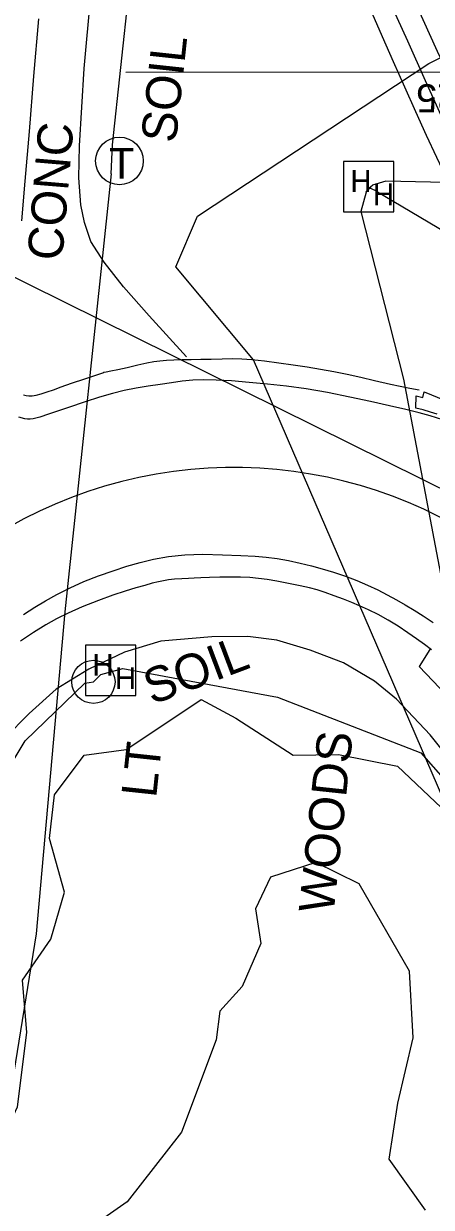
# Model space of a CAD drawing. Extents: x 2100323 to 2109811, y 740376 to 749755.
# Drawn here: x 2105977.8 to 2106024.3, y 742101.2 to 742236.3 of the extents above; entities that cross this region are included whole.
import ezdxf

# ---------------------------------------------------------------- set-up
doc = ezdxf.new("R2010")
doc.units = 0
for name, color, linetype in [('Exist Horizontal Alignment', 7, 'Continuous'), ('Exist Property Tie Line', 7, 'Continuous'), ('Exist Right of Way Line', 7, 'Continuous'), ('Exist Right of Way Monument Text', 7, 'Continuous'), ('Exist Roads Curbs', 7, 'Continuous'), ('Exist Roads Curbs Text', 7, 'Continuous'), ('Exist Roads EOP', 7, 'Continuous'), ('Exist Roads EOP Other', 7, 'Continuous'), ('Exist Structure Minor Pipes RCP 42 Inch', 7, 'Continuous'), ('Exist Utilities Gas UG Line SUE LOS B', 7, 'Continuous'), ('Exist Utilities Other Pole CELL', 7, 'Continuous'), ('Exist Utilities Other Pole Located Topo Text', 7, 'Continuous'), ('Exist Utilities Power Hand Hole CELL', 7, 'Continuous'), ('Exist Utilities Power UG Cable SUE LOS B', 7, 'Continuous'), ('Exist Utilities Telephone Manhole CELL', 7, 'Continuous'), ('Exist Utilities Telephone UG Conduit SUE LOS B', 7, 'Continuous'), ('Exist Vegetation Woods Line', 7, 'Continuous'), ('Exist Vegetation Woods Line Text', 7, 'Continuous')]:
    doc.layers.add(name, color=color, linetype=linetype)

msp = doc.modelspace()

# ---------------------------------------------------------------- linework, layer by layer
at = {"layer": 'Exist Horizontal Alignment'}
for centre, radius, start, end in [((2106349.3, 742384.99), 358.1, 173.8864, 214.6866), ((2106001.73, 742133.9), 51.75, 34.6866, 173.8864)]:
    msp.add_arc(centre, radius, start, end, dxfattribs=at)
at = {"layer": 'Exist Property Tie Line'}
msp.add_line((2105989.43, 742230.81), (2106052.4, 742230.84), dxfattribs=at)
at = {"layer": 'Exist Right of Way Line'}
msp.add_arc((2106349.3, 742384.99), 336.15, 172.3045, 214.6866, dxfattribs=at)
at = {"layer": 'Exist Roads Curbs'}
for points in [[(2105979.46, 742236.89), (2105978.91, 742230.33), (2105978.39, 742224), (2105977.91, 742218.36), (2105977.53, 742213.82)], [(2106035.25, 742200.62), (2106034.34, 742202.31), (2106033.43, 742204.06), (2106032.52, 742205.82), (2106031.69, 742207.42), (2106030.96, 742208.8), (2106030.21, 742210.23), (2106029.33, 742211.95), (2106028.35, 742213.9), (2106027.46, 742215.7), (2106026.69, 742217.27), (2106025.89, 742218.95), (2106024.9, 742221.06), (2106023.75, 742223.56), (2106022.53, 742226.25), (2106021.25, 742229.09), (2106019.96, 742231.99), (2106018.71, 742234.83), (2106017.52, 742237.54)], [(2105977.77, 742193.96), (2105978.05, 742193.89), (2105978.37, 742193.85), (2105978.74, 742193.85), (2105979.2, 742193.92), (2105979.78, 742194.06), (2105980.45, 742194.28), (2105981.2, 742194.54), (2105982.07, 742194.85), (2105983.25, 742195.27), (2105984.77, 742195.79), (2105986.13, 742196.25), (2105986.81, 742196.48), (2105986.92, 742196.52), (2105987.2, 742196.57), (2105987.74, 742196.68), (2105988.53, 742196.85), (2105989.57, 742197.09), (2105990.79, 742197.36), (2105991.82, 742197.59), (2105992.62, 742197.74), (2105993.32, 742197.83), (2105994.09, 742197.9), (2105994.91, 742197.95), (2105995.84, 742197.97), (2105996.87, 742197.99), (2105997.99, 742198.01), (2105999.18, 742198.04), (2106000.42, 742198.07), (2106001.58, 742198.08), (2106002.65, 742198.06), (2106003.81, 742197.98), (2106005.24, 742197.82), (2106006.9, 742197.6), (2106008.54, 742197.36), (2106010.12, 742197.13), (2106011.66, 742196.89), (2106013.18, 742196.61), (2106014.69, 742196.31), (2106016.24, 742195.97), (2106017.82, 742195.59), (2106019.63, 742195.18), (2106021.84, 742194.72), (2106022.91, 742194.51)], [(2106024.95, 742191.75), (2106024.18, 742191.99), (2106023.37, 742192.22), (2106022.52, 742192.44), (2106022.56, 742193.83), (2106023.33, 742193.66), (2106023.47, 742194.3), (2106025.8, 742193.34)], [(2106024.31, 742164.83), (2106023.51, 742165.43), (2106022.6, 742166.09), (2106021.6, 742166.79), (2106020.5, 742167.52), (2106019.37, 742168.21), (2106018.21, 742168.85), (2106017.1, 742169.41), (2106016.11, 742169.87), (2106015.22, 742170.24), (2106014.26, 742170.61), (2106013.21, 742171), (2106012.18, 742171.37), (2106011.25, 742171.67), (2106010.39, 742171.91), (2106009.32, 742172.15), (2106008.01, 742172.42), (2106006.67, 742172.66), (2106005.54, 742172.85), (2106004.57, 742172.99), (2106003.57, 742173.08), (2106002.5, 742173.13), (2106001.36, 742173.15), (2106000.17, 742173.13), (2105998.97, 742173.09), (2105997.98, 742173.05), (2105997.24, 742173.02), (2105996.58, 742172.99), (2105995.82, 742172.95), (2105995, 742172.89), (2105994.29, 742172.81), (2105993.73, 742172.72), (2105993.16, 742172.6), (2105992.45, 742172.43), (2105991.59, 742172.19), (2105990.57, 742171.9), (2105989.36, 742171.54), (2105987.95, 742171.07), (2105986.3, 742170.46), (2105984.46, 742169.73), (2105982.85, 742169.03), (2105981.53, 742168.39), (2105980.29, 742167.69), (2105978.89, 742166.83), (2105977.4, 742165.83)]]:
    msp.add_lwpolyline(points, dxfattribs=at)
at = {"layer": 'Exist Roads EOP'}
for points in [[(2106019.75, 742238.37), (2106021.55, 742234.36), (2106023.6, 742229.83), (2106025.92, 742224.72), (2106028.11, 742219.97), (2106029.77, 742216.51), (2106031.03, 742214.08), (2106032.6, 742211.1), (2106034.62, 742207.3), (2106036.75, 742203.33), (2106038.65, 742199.84), (2106040.37, 742196.76), (2106042.14, 742193.8), (2106043.99, 742190.89), (2106045.29, 742188.91)], [(2106025.58, 742191.09), (2106024.15, 742191.56), (2106022.89, 742191.9), (2106021.37, 742192.27), (2106019.5, 742192.71), (2106017.36, 742193.18), (2106014.98, 742193.69), (2106012.43, 742194.21), (2106010, 742194.62), (2106007.75, 742194.93), (2106005.61, 742195.16), (2106003.51, 742195.36), (2106001.49, 742195.54), (2105999.75, 742195.64), (2105998.33, 742195.66), (2105997.07, 742195.61), (2105995.85, 742195.5), (2105994.63, 742195.33), (2105993.35, 742195.14), (2105991.99, 742194.95), (2105990.61, 742194.72), (2105989.26, 742194.44), (2105987.91, 742194.1), (2105986.43, 742193.67), (2105984.78, 742193.14), (2105982.88, 742192.51), (2105980.62, 742191.73), (2105979.64, 742191.39), (2105978.88, 742191.21), (2105978.52, 742191.17), (2105978.22, 742191.18), (2105977.9, 742191.22), (2105977.22, 742191.4)], [(2105977.75, 742168.86), (2105979.04, 742169.69), (2105980.25, 742170.42), (2105981.58, 742171.15), (2105983.07, 742171.9), (2105984.66, 742172.62), (2105986.3, 742173.27), (2105987.97, 742173.85), (2105989.56, 742174.37), (2105991.06, 742174.82), (2105992.59, 742175.2), (2105994.29, 742175.48), (2105996.17, 742175.67), (2105998.22, 742175.74), (2106000.46, 742175.7), (2106002.55, 742175.61), (2106004.19, 742175.52), (2106005.43, 742175.42), (2106006.68, 742175.25), (2106007.99, 742175.02), (2106009.31, 742174.74), (2106010.6, 742174.43), (2106011.85, 742174.09), (2106013.14, 742173.69), (2106014.48, 742173.24), (2106015.79, 742172.74), (2106017.02, 742172.23), (2106018.17, 742171.69), (2106019.26, 742171.13), (2106020.3, 742170.56), (2106021.31, 742169.98), (2106022.34, 742169.37), (2106023.37, 742168.73), (2106024.49, 742167.96)]]:
    msp.add_lwpolyline(points, dxfattribs=at)
at = {"layer": 'Exist Roads EOP Other'}
for points in [[(2105996.35, 742198.28), (2105992.08, 742202.97), (2105989.16, 742206.28), (2105986.96, 742209.09), (2105985.45, 742211.47), (2105984.73, 742213.64), (2105984.3, 742215.63), (2105984.06, 742218.73), (2105984.13, 742222.39), (2105984.68, 742231.23), (2105986.25, 742248.34), (2105987.2, 742261.44), (2105988.43, 742275.91), (2105989.88, 742292.89), (2105990.24, 742296.84), (2105990.76, 742299.93), (2105996.85, 742303.13)], [(2106061.96, 742101.08), (2106050.75, 742117.74), (2106038.65, 742134.88), (2106029.29, 742148.7), (2106024.14, 742155.12), (2106020.3, 742159.21), (2106017.8, 742161.25), (2106014.28, 742163.35), (2106010.45, 742164.8), (2106006.66, 742165.93), (2106003.35, 742166.36), (2105999.24, 742166.31), (2105993.43, 742165.83), (2105989.29, 742164.56), (2105985.2, 742162.62), (2105981.47, 742160.36), (2105978.39, 742157.55), (2105975.62, 742154.74), (2105973.41, 742152.11), (2105971.49, 742148.54), (2105969.7, 742144.21), (2105967.96, 742137.7), (2105965.7, 742127.73), (2105963.48, 742118.11)], [(2106024.12, 742164.87), (2106022.88, 742162.93), (2106027.56, 742158.02), (2106031.47, 742153.07), (2106036.68, 742145.25), (2106043.67, 742135.47), (2106050.49, 742125.44), (2106056.79, 742116.39), (2106061.18, 742110.07), (2106065.62, 742103.33), (2106068.32, 742099.22), (2106070.47, 742095.24), (2106071.69, 742091.64), (2106072.53, 742087.71), (2106072.85, 742083.06), (2106072.86, 742078.76), (2106072.07, 742073.89), (2106070.26, 742069.07), (2106069.85, 742067.86), (2106070.07, 742064.5)]]:
    msp.add_lwpolyline(points, dxfattribs=at)
at = {"layer": 'Exist Structure Minor Pipes RCP 42 Inch'}
msp.add_lwpolyline([(2106145.56, 742123.67), (2105839.61, 742275.37)], dxfattribs=at)
at = {"layer": 'Exist Utilities Gas UG Line SUE LOS B'}
msp.add_lwpolyline([(2106059.62, 742066.05), (2106062.63, 742081.31), (2106059.43, 742092.55), (2106028.88, 742140.38), (2106004, 742197.96), (2105995.12, 742208.58), (2105997.61, 742214.34), (2106023.99, 742231.79), (2106041.19, 742240.31), (2106023.22, 742286.87), (2106009.6, 742338.29), (2106005.96, 742368.46), (2106004.87, 742390.39), (2106005.02, 742412.2), (2106006.62, 742435.28), (2106011.06, 742479), (2106015.13, 742515.58), (2106023.41, 742586.46), (2106027.1, 742620.2), (2106027.24, 742621.43)], dxfattribs=at)
at = {"layer": 'Exist Utilities Other Pole CELL'}
msp.add_circle((2105985.74, 742161.18), 2.46, dxfattribs=at)
at = {"layer": 'Exist Utilities Power Hand Hole CELL'}
for p, q in [((2106017.21, 742217.58), (2106017.21, 742217.58)), ((2105987.78, 742162.35), (2105987.78, 742162.35))]:
    msp.add_line(p, q, dxfattribs=at)
for points in [[(2106014.26, 742214.86), (2106020.01, 742214.86), (2106020.01, 742220.61), (2106014.26, 742220.61), (2106014.26, 742214.86)], [(2105984.83, 742159.62), (2105990.58, 742159.62), (2105990.58, 742165.37), (2105984.83, 742165.37), (2105984.83, 742159.62)]]:
    msp.add_lwpolyline(points, dxfattribs=at)
at = {"layer": 'Exist Utilities Power UG Cable SUE LOS B'}
msp.add_line((2106017.97, 742217.25), (2106017.21, 742217.58), dxfattribs=at)
for points in [[(2106052.92, 742222.59), (2106039.46, 742217.88), (2106019.09, 742218.34), (2106017.56, 742217.89), (2106016.86, 742217.09), (2106016.24, 742214.89), (2106021.11, 742195.74), (2106029.37, 742152.28), (2106029.5, 742146.18), (2106030.63, 742144.83)], [(2106052.92, 742222.59), (2106039.46, 742217.88), (2106019.09, 742218.34), (2106017.56, 742217.89)], [(2106016.86, 742217.09), (2106017.21, 742217.58), (2106017.56, 742217.89)], [(2106017.97, 742217.25), (2106025.99, 742212.5), (2106039.33, 742205.47), (2106060.33, 742201.46), (2106069.26, 742201.65), (2106081.7, 742198.61), (2106106.07, 742195.93), (2106137.75, 742192.66), (2106163.79, 742191.48), (2106171.01, 742189.24)], [(2105984.74, 742161.04), (2105985.74, 742161.18), (2105986.58, 742162.01)], [(2105986.58, 742162.01), (2105989.1, 742162.71), (2106006.72, 742159.44), (2106023.08, 742153.06), (2106030.41, 742144.73)], [(2105986.58, 742162.01), (2105989.1, 742162.71), (2106006.72, 742159.44), (2106023.08, 742153.06), (2106030.41, 742144.73)], [(2105965.01, 742121.61), (2105972.63, 742145.65), (2105977.95, 742154.43), (2105984.74, 742161.04)], [(2105965.01, 742121.61), (2105972.63, 742145.65), (2105977.95, 742154.43), (2105984.74, 742161.04)]]:
    msp.add_lwpolyline(points, dxfattribs=at)
at = {"layer": 'Exist Utilities Telephone Manhole CELL'}
msp.add_circle((2105988.71, 742220.65), 2.72, dxfattribs=at)
at = {"layer": 'Exist Utilities Telephone UG Conduit SUE LOS B'}
for points in [[(2105987.75, 742219.2), (2105987.91, 742222.48), (2105990.78, 742249.02), (2105992.78, 742276.64), (2105996.13, 742301.8), (2106000.5, 742322.81), (2106004.07, 742353.49), (2106006.42, 742368.4)], [(2105987.75, 742219.2), (2105982.48, 742169.17), (2105979.2, 742132.39), (2105973.42, 742096.83), (2105973.87, 742096.51), (2105969.25, 742083.62), (2105966.66, 742069.66), (2105966.91, 742065.66), (2105962.4, 742037.94), (2105960.45, 742010.78), (2105960.67, 742003.9)]]:
    msp.add_lwpolyline(points, dxfattribs=at)
at = {"layer": 'Exist Vegetation Woods Line'}
for points in [[(2105969.4, 742094.65), (2105973.5, 742105.01), (2105977.09, 742112.65), (2105978.15, 742121.15), (2105977.66, 742127.11), (2105980.87, 742131.79), (2105982.42, 742137.16), (2105980.71, 742143.29), (2105981.29, 742148.28), (2105984.67, 742152.79), (2105989.48, 742153.44), (2105993.98, 742156.47), (2105998.02, 742159.15), (2106002, 742157.03), (2106008.52, 742152.81), (2106013.7, 742152.9), (2106020.42, 742151.57), (2106029.01, 742143.39), (2106041.89, 742121.59), (2106041.82, 742115.17), (2106045.35, 742110.7), (2106055.99, 742103.34), (2106058.95, 742098.5)], [(2106023.64, 742100.85), (2106019.47, 742106.67), (2106020.48, 742113.08), (2106022.2, 742120.55), (2106021.81, 742128.14), (2106016.07, 742138.11), (2106011.1, 742140.57), (2106005.93, 742138.88), (2106004.24, 742135.28), (2106004.82, 742131.3), (2106002.7, 742126.4), (2106000.17, 742123.56), (2105999.75, 742120.31)], [(2105999.75, 742120.31), (2105995.79, 742109.76), (2105989.6, 742101.79), (2105983.52, 742097.54)]]:
    msp.add_lwpolyline(points, dxfattribs=at)

# ---------------------------------------------------------------- texts
at = {"layer": 'Exist Right of Way Monument Text'}
msp.add_text('+26.25', height=3.2, rotation=180.0326, dxfattribs=at).set_placement((2106035.77, 742229.42))
at = {"layer": 'Exist Roads Curbs Text'}
for s, rotation, p in [('SOIL', 83.8864, (2105995.14, 742222.63)), ('CONC', 85.1959, (2105982.17, 742209.19)), ('SOIL', 20.6799, (2105992.41, 742158.53))]:
    msp.add_text(s, height=4, rotation=rotation, dxfattribs=at).set_placement(p)
at = {"layer": 'Exist Utilities Other Pole Located Topo Text'}
msp.add_text('LT', height=4, rotation=83.8864, dxfattribs=at).set_placement((2105992.89, 742147.85))
at = {"layer": 'Exist Utilities Power Hand Hole CELL'}
for p in [(2106015.05, 742217.11), (2106017.62, 742215.59), (2105985.62, 742161.87), (2105988.18, 742160.35)]:
    msp.add_text('H', height=2.5, dxfattribs=at).set_placement(p)
at = {"layer": 'Exist Utilities Telephone Manhole CELL'}
msp.add_text('T', height=3.5, dxfattribs=at).set_placement((2105987.53, 742218.64))
at = {"layer": 'Exist Vegetation Woods Line Text'}
msp.add_text('WOODS', height=4, rotation=83.8864, dxfattribs=at).set_placement((2106013.13, 742134.64))

doc.saveas('drawing.dxf')
